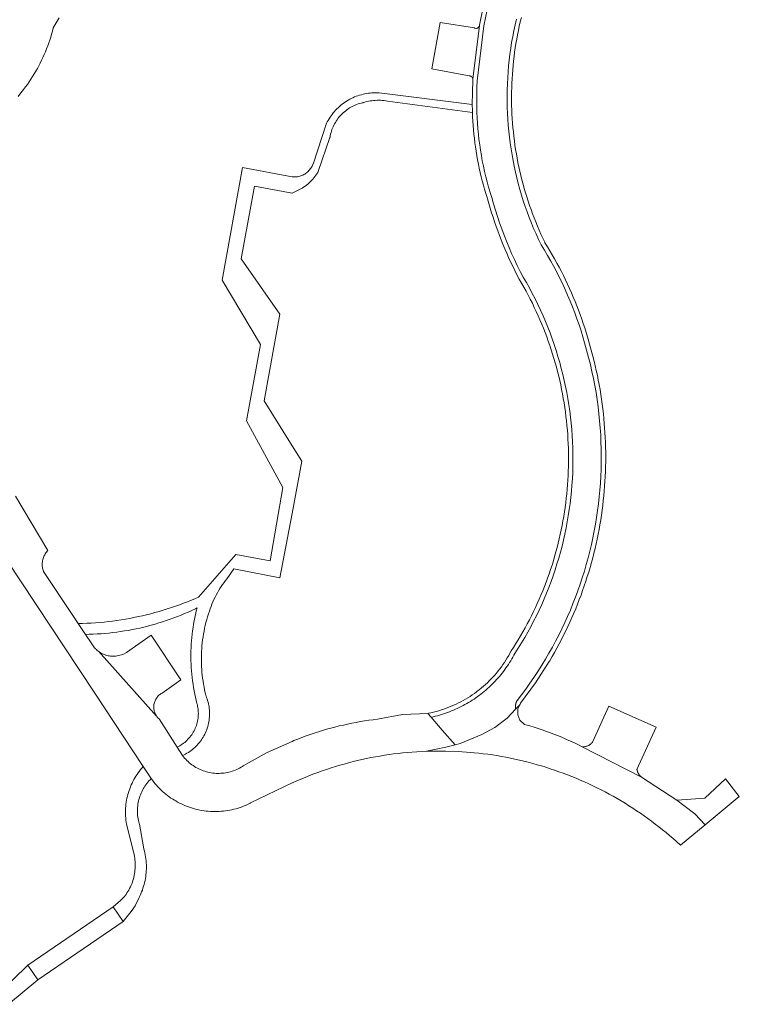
# Model space of a CAD drawing. Extents: x 146402 to 164798, y 455483 to 464134.
# Tile 457 of 575: x 158963 to 159060, y 460615 to 460749. Entities that reach past the tile are written whole.
import ezdxf

# ---------------------------------------------------------------- set-up
doc = ezdxf.new("R2010")
doc.units = 0
doc.header["$LTSCALE"] = 0.2
for name, color, linetype, lineweight in [('B-XX-VH-VERHARDING_ASFALT-GV', 252, 'CONTINUOUS', 18), ('B-XX-VH-VERHARDING_BEDRIJFSVLOERPLAAT-GV', 252, 'CONTINUOUS', 18), ('B-XX-VH-VERHARDING_BETONSTRAATSTEEN-GV', 252, 'CONTINUOUS', 18), ('B-XX-VH-VERHARDING_HALFVERHARDING-GV', 252, 'CONTINUOUS', 18), ('B-XX-VH-VERHARDING_STRAATBAKSTEEN-GV', 252, 'CONTINUOUS', 18), ('B-XX-VH-VERHARDING_TEGEL-GV', 252, 'CONTINUOUS', 18)]:
    doc.layers.add(name, color=color, linetype=linetype, lineweight=lineweight)

msp = doc.modelspace()

# ---------------------------------------------------------------- linework, layer by layer
at = {"layer": 'B-XX-VH-VERHARDING_ASFALT-GV'}
msp.add_lwpolyline([(158977.152, 460626.635), (158975.792, 460628.622), (158964.261, 460620.732), (158965.621, 460618.745)], close=True, dxfattribs=at)
at = {"layer": 'B-XX-VH-VERHARDING_BEDRIJFSVLOERPLAAT-GV'}
for points in [[(159024.647, 460747.416), (159019.997, 460748.161), (159018.9, 460741.916), (159023.927, 460740.953), (159023.936, 460740.953), (159023.945, 460740.952), (159023.955, 460740.952), (159023.964, 460740.951), (159023.973, 460740.95), (159023.982, 460740.949), (159023.991, 460740.948), (159024, 460740.947), (159024.009, 460740.945), (159024.018, 460740.944), (159024.027, 460740.942), (159024.036, 460740.94), (159024.045, 460740.938), (159024.054, 460740.935), (159024.063, 460740.933), (159024.072, 460740.93), (159024.081, 460740.928), (159024.089, 460740.925), (159024.098, 460740.922), (159024.107, 460740.918), (159024.115, 460740.915), (159024.124, 460740.911), (159024.132, 460740.908), (159024.141, 460740.904), (159024.149, 460740.9), (159024.157, 460740.896), (159024.165, 460740.892), (159024.173, 460740.887), (159024.181, 460740.883), (159024.189, 460740.878), (159024.197, 460740.874), (159024.205, 460740.869), (159024.212, 460740.863), (159024.22, 460740.858), (159024.228, 460740.853), (159024.235, 460740.848), (159024.242, 460740.842), (159024.249, 460740.836), (159024.257, 460740.83), (159024.264, 460740.824), (159024.271, 460740.818), (159024.274, 460740.815), (159024.277, 460740.812), (159024.284, 460740.806), (159024.291, 460740.799), (159024.297, 460740.793), (159024.303, 460740.786), (159024.31, 460740.779), (159024.316, 460740.773), (159024.321, 460740.766), (159024.327, 460740.758), (159024.333, 460740.751), (159024.339, 460740.744), (159024.344, 460740.736), (159024.35, 460740.729), (159024.355, 460740.722), (159024.36, 460740.714), (159024.365, 460740.706), (159024.37, 460740.698), (159024.374, 460740.69), (159024.379, 460740.682), (159024.383, 460740.674), (159024.387, 460740.666), (159024.391, 460740.658), (159024.396, 460740.65), (159024.399, 460740.641), (159024.403, 460740.633), (159024.407, 460740.624), (159024.41, 460740.616), (159024.413, 460740.607), (159024.416, 460740.598), (159024.419, 460740.59), (159024.422, 460740.581), (159024.424, 460740.572), (159024.427, 460740.563), (159024.429, 460740.554), (159024.431, 460740.545), (159024.433, 460740.536), (159024.435, 460740.527), (159024.437, 460740.518), (159024.438, 460740.509), (159024.44, 460740.5), (159024.441, 460740.491), (159024.442, 460740.482), (159025.338, 460747.733), (159025.335, 460747.725), (159025.316, 460747.667), (159025.29, 460747.611), (159025.257, 460747.558), (159025.217, 460747.511), (159025.171, 460747.469), (159025.121, 460747.433), (159025.066, 460747.404), (159025.008, 460747.382), (159024.948, 460747.368), (159024.886, 460747.362), (159024.824, 460747.364), (159024.763, 460747.373), (159024.704, 460747.391)], [(159049.233, 460652.922), (159042.84, 460655.733), (159040.599, 460650.87), (159040.543, 460650.804), (159040.464, 460650.722), (159040.38, 460650.646), (159040.291, 460650.576), (159040.197, 460650.512), (159040.099, 460650.455), (159039.997, 460650.405), (159039.892, 460650.363), (159039.784, 460650.328), (159039.674, 460650.301), (159039.562, 460650.281), (159039.45, 460650.27), (159039.336, 460650.266), (159039.223, 460650.271), (159047.247, 460646.156), (159047.224, 460646.174), (159047.202, 460646.192), (159047.179, 460646.21), (159047.158, 460646.229), (159047.136, 460646.249), (159047.115, 460646.268), (159047.094, 460646.288), (159047.073, 460646.309), (159047.053, 460646.33), (159047.034, 460646.351), (159047.014, 460646.372), (159046.995, 460646.394), (159046.977, 460646.416), (159046.959, 460646.439), (159046.941, 460646.462), (159046.923, 460646.485), (159046.906, 460646.508), (159046.89, 460646.532), (159046.874, 460646.556), (159046.858, 460646.58), (159046.843, 460646.605), (159046.835, 460646.617), (159046.828, 460646.63), (159046.813, 460646.655), (159046.799, 460646.68), (159046.786, 460646.705), (159046.773, 460646.731), (159046.76, 460646.757), (159046.748, 460646.784), (159046.736, 460646.81), (159046.725, 460646.837), (159046.714, 460646.864), (159046.704, 460646.891), (159046.694, 460646.918), (159046.685, 460646.945), (159046.676, 460646.973), (159046.668, 460647.001), (159046.66, 460647.028), (159046.652, 460647.056), (159046.646, 460647.084), (159046.639, 460647.113), (159046.633, 460647.141), (159046.628, 460647.17), (159046.623, 460647.198)]]:
    msp.add_lwpolyline(points, close=True, dxfattribs=at)
at = {"layer": 'B-XX-VH-VERHARDING_BETONSTRAATSTEEN-GV'}
msp.add_lwpolyline([(158984.966, 460659.326), (158980.955, 460665.324), (158977.607, 460663.016), (158977.088, 460662.751), (158976.532, 460662.578), (158976.154, 460662.518), (158975.772, 460662.501), (158975.761, 460662.501), (158975.597, 460662.508), (158975.433, 460662.522), (158975.271, 460662.544), (158975.109, 460662.574), (158974.949, 460662.613), (158974.791, 460662.658), (158974.636, 460662.712), (158974.483, 460662.773), (158974.334, 460662.841), (158974.188, 460662.916), (158974.045, 460662.999), (158973.907, 460663.088), (158973.792, 460663.171), (158981.669, 460654.411), (158981.612, 460654.495), (158981.546, 460654.608), (158981.487, 460654.725), (158981.435, 460654.845), (158981.39, 460654.968), (158981.353, 460655.093), (158981.324, 460655.22), (158981.303, 460655.349), (158981.289, 460655.479), (158981.284, 460655.61), (158981.286, 460655.741), (158981.297, 460655.871), (158981.313, 460655.984), (158981.338, 460656.112), (158981.371, 460656.238), (158981.412, 460656.363), (158981.46, 460656.484), (158981.516, 460656.602), (158981.579, 460656.717), (158981.648, 460656.827), (158981.725, 460656.933), (158981.808, 460657.035), (158981.896, 460657.131), (158981.991, 460657.221), (158982.09, 460657.305), (158982.195, 460657.384), (158982.304, 460657.455), (158982.418, 460657.52)], close=True, dxfattribs=at)
at = {"layer": 'B-XX-VH-VERHARDING_HALFVERHARDING-GV'}
msp.add_lwpolyline([(159011.518, 460738.653), (159011.275, 460738.657), (159011.033, 460738.653), (159010.79, 460738.641), (159010.548, 460738.621), (159010.307, 460738.593), (159010.067, 460738.557), (159009.828, 460738.513), (159009.59, 460738.462), (159009.355, 460738.402), (159009.121, 460738.335), (159008.89, 460738.26), (159008.662, 460738.178), (159008.436, 460738.088), (159008.213, 460737.991), (159007.994, 460737.886), (159007.778, 460737.775), (159007.566, 460737.656), (159007.359, 460737.53), (159007.155, 460737.398), (159006.956, 460737.259), (159006.761, 460737.113), (159006.572, 460736.962), (159006.387, 460736.804), (159006.208, 460736.64), (159006.034, 460736.47), (159005.866, 460736.295), (159005.704, 460736.114), (159005.548, 460735.927), (159005.398, 460735.736), (159005.255, 460735.54), (159005.118, 460735.34), (159004.987, 460735.135), (159004.864, 460734.926), (159004.747, 460734.712), (159004.659, 460734.539), (159002.827, 460729.027), (159002.817, 460729), (159002.759, 460728.865), (159002.694, 460728.732), (159002.622, 460728.604), (159002.544, 460728.479), (159002.458, 460728.359), (159002.367, 460728.244), (159002.269, 460728.134), (159002.165, 460728.029), (159002.056, 460727.931), (159001.941, 460727.838), (159001.822, 460727.751), (159001.698, 460727.672), (159001.57, 460727.599), (159001.438, 460727.533), (159001.303, 460727.474), (159001.165, 460727.423), (159001.024, 460727.38), (159000.882, 460727.343), (159000.737, 460727.315), (159000.591, 460727.295), (159000.444, 460727.283), (159000.297, 460727.279), (159000.15, 460727.282), (159000.003, 460727.294), (159000, 460727.294), (158993.273, 460728.546), (158990.55, 460713.326), (158995.712, 460704.624), (158993.814, 460694.336), (158998.747, 460685.298), (158997.044, 460675.385), (158992.395, 460676.252), (158987.351, 460670.489), (158986.947, 460670.314), (158986.409, 460670.089), (158985.868, 460669.872), (158985.324, 460669.661), (158984.777, 460669.458), (158984.227, 460669.263), (158983.674, 460669.075), (158983.12, 460668.895), (158982.562, 460668.723), (158982.003, 460668.558), (158981.441, 460668.401), (158980.877, 460668.251), (158980.311, 460668.109), (158979.743, 460667.976), (158979.173, 460667.849), (158978.602, 460667.731), (158978.029, 460667.621), (158977.455, 460667.518), (158976.879, 460667.423), (158976.302, 460667.337), (158975.724, 460667.258), (158975.145, 460667.187), (158974.565, 460667.124), (158973.984, 460667.069), (158973.403, 460667.021), (158972.821, 460666.982), (158972.238, 460666.951), (158971.655, 460666.928), (158971.072, 460666.913), (158972.043, 460665.454), (158972.574, 460665.464), (158973.104, 460665.481), (158973.634, 460665.507), (158974.164, 460665.54), (158974.693, 460665.582), (158975.221, 460665.631), (158975.749, 460665.689), (158976.275, 460665.754), (158976.801, 460665.827), (158977.326, 460665.909), (158977.849, 460665.998), (158978.37, 460666.095), (158978.891, 460666.199), (158979.409, 460666.312), (158979.926, 460666.433), (158980.441, 460666.561), (158980.954, 460666.697), (158981.465, 460666.841), (158981.974, 460666.992), (158982.48, 460667.151), (158982.984, 460667.318), (158983.485, 460667.492), (158983.984, 460667.674), (158984.479, 460667.863), (158984.972, 460668.06), (158985.462, 460668.264), (158985.949, 460668.475), (158986.432, 460668.694), (158986.913, 460668.92), (158987.153, 460669.037), (158987.042, 460668.599), (158986.938, 460668.159), (158986.842, 460667.716), (158986.754, 460667.273), (158986.674, 460666.828), (158986.602, 460666.381), (158986.538, 460665.934), (158986.481, 460665.485), (158986.433, 460665.035), (158986.393, 460664.585), (158986.36, 460664.134), (158986.336, 460663.682), (158986.319, 460663.23), (158986.311, 460662.778), (158986.31, 460662.326), (158986.318, 460661.874), (158986.333, 460661.422), (158986.357, 460660.97), (158986.388, 460660.519), (158986.428, 460660.069), (158986.475, 460659.619), (158986.53, 460659.17), (158986.594, 460658.722), (158986.665, 460658.276), (158986.744, 460657.83), (158986.831, 460657.387), (158986.926, 460656.944), (158987.028, 460656.504), (158987.072, 460656.327), (158987.073, 460656.324), (158987.13, 460656.131), (158987.181, 460655.936), (158987.223, 460655.739), (158987.257, 460655.54), (158987.284, 460655.341), (158987.302, 460655.14), (158987.312, 460654.939), (158987.315, 460654.737), (158987.31, 460654.536), (158987.296, 460654.334), (158987.275, 460654.134), (158987.245, 460653.935), (158987.208, 460653.737), (158987.163, 460653.54), (158987.11, 460653.346), (158987.049, 460653.154), (158986.981, 460652.964), (158986.906, 460652.777), (158986.823, 460652.593), (158986.733, 460652.413), (158986.635, 460652.237), (158986.531, 460652.064), (158986.42, 460651.896), (158986.303, 460651.732), (158986.179, 460651.573), (158986.049, 460651.419), (158985.912, 460651.271), (158985.77, 460651.128), (158985.623, 460650.99), (158985.47, 460650.859), (158985.312, 460650.734), (158985.149, 460650.615), (158984.982, 460650.503), (158984.81, 460650.397), (158984.635, 460650.299), (158984.455, 460650.207), (158985.182, 460649.068), (158985.383, 460649.164), (158985.581, 460649.267), (158985.775, 460649.377), (158985.965, 460649.494), (158986.151, 460649.618), (158986.332, 460649.748), (158986.508, 460649.885), (158986.68, 460650.028), (158986.846, 460650.177), (158987.006, 460650.332), (158987.161, 460650.492), (158987.31, 460650.658), (158987.453, 460650.83), (158987.59, 460651.006), (158987.721, 460651.187), (158987.845, 460651.372), (158987.962, 460651.562), (158988.072, 460651.756), (158988.175, 460651.954), (158988.271, 460652.156), (158988.36, 460652.36), (158988.441, 460652.568), (158988.515, 460652.779), (158988.582, 460652.992), (158988.64, 460653.207), (158988.691, 460653.424), (158988.734, 460653.643), (158988.769, 460653.863), (158988.796, 460654.085), (158988.816, 460654.307), (158988.827, 460654.53), (158988.83, 460654.753), (158988.826, 460654.976), (158988.813, 460655.199), (158988.792, 460655.421), (158988.764, 460655.642), (158988.727, 460655.863), (158988.683, 460656.081), (158988.63, 460656.298), (158988.57, 460656.513), (158988.503, 460656.726), (158988.428, 460656.936), (158988.371, 460657.08), (158988.345, 460657.181), (158988.25, 460657.569), (158988.163, 460657.958), (158988.083, 460658.35), (158988.012, 460658.743), (158987.948, 460659.137), (158987.892, 460659.532), (158987.845, 460659.929), (158987.805, 460660.326), (158987.773, 460660.724), (158987.749, 460661.123), (158987.733, 460661.522), (158987.725, 460661.921), (158987.725, 460662.32), (158987.733, 460662.72), (158987.749, 460663.119), (158987.773, 460663.517), (158987.805, 460663.915), (158987.845, 460664.312), (158987.893, 460664.709), (158987.949, 460665.104), (158988.013, 460665.499), (158988.084, 460665.891), (158988.164, 460666.283), (158988.251, 460666.672), (158988.346, 460667.06), (158988.449, 460667.446), (158988.56, 460667.83), (158988.678, 460668.211), (158988.804, 460668.59), (158988.809, 460668.604), (158988.918, 460668.921), (158989.034, 460669.236), (158989.158, 460669.547), (158989.29, 460669.855), (158989.428, 460670.16), (158989.574, 460670.462), (158989.727, 460670.76), (158989.888, 460671.055), (158990.055, 460671.345), (158990.229, 460671.631), (158990.41, 460671.914), (158990.597, 460672.192), (158990.791, 460672.465), (158990.992, 460672.733), (158991.199, 460672.997), (158992.097, 460674.3), (158998.352, 460673.109), (159000, 460681.78), (159001.29, 460688.858), (159000, 460690.92), (158996.196, 460697.001), (158998.342, 460708.731), (158993.095, 460716.202), (158994.887, 460726.034), (159000, 460725.104), (159000.009, 460725.108), (159001.162, 460725.653), (159001.36, 460725.773), (159001.555, 460725.9), (159001.744, 460726.034), (159001.929, 460726.174), (159002.109, 460726.321), (159002.284, 460726.473), (159002.453, 460726.631), (159002.617, 460726.796), (159002.775, 460726.965), (159002.928, 460727.141), (159003.074, 460727.321), (159003.214, 460727.506), (159003.347, 460727.696), (159003.474, 460727.89), (159003.538, 460727.995), (159005.115, 460732.602), (159005.122, 460732.644), (159005.159, 460732.854), (159005.204, 460733.063), (159005.258, 460733.269), (159005.318, 460733.474), (159005.387, 460733.677), (159005.463, 460733.876), (159005.546, 460734.073), (159005.637, 460734.266), (159005.735, 460734.456), (159005.84, 460734.642), (159005.952, 460734.824), (159006.07, 460735.002), (159006.195, 460735.175), (159006.327, 460735.343), (159006.465, 460735.506), (159006.608, 460735.664), (159006.758, 460735.817), (159006.913, 460735.964), (159007.074, 460736.104), (159007.24, 460736.239), (159007.41, 460736.368), (159007.585, 460736.49), (159007.765, 460736.605), (159007.949, 460736.713), (159008.137, 460736.815), (159008.329, 460736.909), (159008.524, 460736.997), (159008.722, 460737.076), (159008.923, 460737.149), (159009.126, 460737.214), (159009.332, 460737.271), (159009.54, 460737.32), (159009.615, 460737.343), (159009.843, 460737.408), (159010.072, 460737.466), (159010.304, 460737.515), (159010.536, 460737.557), (159010.771, 460737.591), (159011.006, 460737.617), (159011.242, 460737.634), (159011.478, 460737.644), (159011.715, 460737.646), (159011.951, 460737.64), (159012.187, 460737.626), (159012.423, 460737.604), (159012.657, 460737.574), (159012.891, 460737.536), (159024.379, 460735.983), (159024.375, 460736.256), (159024.369, 460736.528), (159024.362, 460736.801), (159024.353, 460737.074), (159011.761, 460738.641)], close=True, dxfattribs=at)
at = {"layer": 'B-XX-VH-VERHARDING_STRAATBAKSTEEN-GV'}
for points in [[(159025.786, 460750.007), (159025.348, 460747.809), (159025.346, 460747.787), (159025.335, 460747.725), (159025.338, 460747.733), (159024.442, 460740.482), (159024.434, 460740.346), (159024.368, 460738.711), (159024.353, 460737.074), (159024.362, 460736.801), (159024.369, 460736.528), (159024.375, 460736.256), (159024.379, 460735.983), (159024.403, 460735.399), (159024.434, 460734.816), (159024.474, 460734.233), (159024.522, 460733.65), (159024.577, 460733.069), (159024.641, 460732.488), (159024.712, 460731.908), (159024.792, 460731.329), (159024.879, 460730.751), (159024.975, 460730.175), (159025.078, 460729.6), (159025.189, 460729.026), (159025.308, 460728.454), (159025.434, 460727.884), (159025.569, 460727.315), (159025.711, 460726.749), (159025.861, 460726.184), (159026.019, 460725.621), (159026.184, 460725.061), (159026.357, 460724.503), (159026.416, 460724.319), (159026.59, 460723.694), (159026.772, 460723.071), (159026.962, 460722.45), (159027.159, 460721.832), (159027.363, 460721.216), (159027.576, 460720.603), (159027.796, 460719.992), (159028.023, 460719.384), (159028.258, 460718.779), (159028.5, 460718.177), (159028.75, 460717.578), (159029.007, 460716.982), (159029.272, 460716.389), (159029.543, 460715.8), (159029.822, 460715.214), (159030.108, 460714.631), (159030.402, 460714.052), (159030.702, 460713.477), (159030.717, 460713.449), (159031.028, 460712.917), (159031.332, 460712.381), (159031.63, 460711.841), (159031.92, 460711.297), (159032.203, 460710.75), (159032.479, 460710.199), (159032.748, 460709.644), (159033.01, 460709.086), (159033.264, 460708.525), (159033.511, 460707.96), (159033.751, 460707.392), (159033.983, 460706.821), (159034.208, 460706.247), (159034.425, 460705.671), (159034.635, 460705.091), (159034.838, 460704.509), (159035.032, 460703.924), (159035.22, 460703.337), (159035.399, 460702.747), (159035.571, 460702.155), (159035.735, 460701.562), (159035.892, 460700.965), (159036.041, 460700.367), (159036.181, 460699.767), (159036.315, 460699.165), (159036.44, 460698.562), (159036.557, 460697.957), (159036.667, 460697.35), (159036.769, 460696.742), (159036.863, 460696.133), (159036.948, 460695.523), (159037.027, 460694.911), (159037.097, 460694.299), (159037.159, 460693.686), (159037.213, 460693.072), (159037.259, 460692.457), (159037.297, 460691.842), (159037.327, 460691.227), (159037.35, 460690.611), (159037.364, 460689.995), (159037.37, 460689.378), (159037.368, 460688.762), (159037.358, 460688.146), (159037.341, 460687.529), (159037.315, 460686.914), (159037.281, 460686.298), (159037.239, 460685.683), (159037.19, 460685.069), (159037.132, 460684.455), (159037.066, 460683.843), (159036.992, 460683.231), (159036.911, 460682.62), (159036.821, 460682.01), (159036.724, 460681.401), (159036.619, 460680.794), (159036.506, 460680.188), (159036.385, 460679.584), (159036.256, 460678.981), (159036.119, 460678.38), (159035.975, 460677.781), (159035.823, 460677.183), (159035.663, 460676.588), (159035.495, 460675.995), (159035.32, 460675.404), (159035.137, 460674.816), (159034.946, 460674.23), (159034.748, 460673.646), (159034.542, 460673.065), (159034.329, 460672.487), (159034.108, 460671.911), (159033.88, 460671.339), (159033.644, 460670.769), (159033.401, 460670.203), (159033.151, 460669.639), (159032.893, 460669.08), (159032.628, 460668.523), (159032.356, 460667.97), (159032.077, 460667.421), (159031.791, 460666.875), (159031.497, 460666.333), (159031.197, 460665.795), (159030.889, 460665.26), (159030.575, 460664.73), (159030.254, 460664.204), (159029.926, 460663.682), (159029.623, 460663.213), (159029.454, 460662.896), (159029.278, 460662.582), (159029.095, 460662.272), (159028.906, 460661.967), (159028.709, 460661.665), (159028.506, 460661.369), (159028.296, 460661.076), (159028.08, 460660.789), (159027.858, 460660.506), (159027.629, 460660.229), (159027.394, 460659.956), (159027.154, 460659.689), (159026.907, 460659.428), (159026.655, 460659.172), (159026.396, 460658.921), (159026.133, 460658.676), (159025.864, 460658.438), (159025.59, 460658.205), (159025.31, 460657.978), (159025.026, 460657.758), (159024.937, 460657.691), (159024.646, 460657.479), (159024.351, 460657.273), (159024.052, 460657.075), (159023.748, 460656.882), (159023.44, 460656.697), (159023.127, 460656.519), (159022.811, 460656.347), (159022.491, 460656.183), (159022.168, 460656.025), (159021.841, 460655.876), (159021.511, 460655.733), (159021.178, 460655.598), (159020.842, 460655.47), (159020.503, 460655.349), (159020.161, 460655.236), (159019.817, 460655.131), (159019.471, 460655.034), (159019.123, 460654.944), (159018.773, 460654.862), (159018.421, 460654.788), (159018.341, 460654.772), (159018.793, 460654.252), (159019.074, 460654.315), (159019.354, 460654.383), (159019.633, 460654.456), (159019.91, 460654.533), (159020.186, 460654.615), (159020.46, 460654.702), (159020.733, 460654.794), (159021.005, 460654.89), (159021.274, 460654.991), (159021.542, 460655.097), (159021.808, 460655.207), (159022.073, 460655.322), (159022.335, 460655.441), (159022.595, 460655.565), (159022.852, 460655.693), (159023.108, 460655.826), (159023.361, 460655.962), (159023.612, 460656.104), (159023.861, 460656.249), (159024.107, 460656.399), (159024.35, 460656.553), (159024.591, 460656.711), (159024.829, 460656.873), (159025.064, 460657.04), (159025.296, 460657.21), (159025.526, 460657.385), (159025.753, 460657.564), (159025.976, 460657.747), (159026.197, 460657.934), (159026.414, 460658.125), (159026.628, 460658.319), (159026.839, 460658.517), (159027.046, 460658.718), (159027.249, 460658.923), (159027.45, 460659.132), (159027.646, 460659.344), (159027.839, 460659.559), (159028.028, 460659.777), (159028.214, 460659.999), (159028.395, 460660.224), (159028.573, 460660.452), (159028.747, 460660.683), (159028.916, 460660.916), (159029.082, 460661.153), (159029.244, 460661.393), (159029.401, 460661.635), (159029.554, 460661.88), (159029.703, 460662.128), (159029.848, 460662.378), (159029.989, 460662.63), (159030.125, 460662.885), (159030.577, 460663.59), (159031.017, 460664.302), (159031.445, 460665.022), (159031.859, 460665.749), (159032.262, 460666.484), (159032.651, 460667.225), (159033.027, 460667.973), (159033.39, 460668.728), (159033.74, 460669.488), (159034.077, 460670.255), (159034.4, 460671.027), (159034.71, 460671.805), (159035.006, 460672.588), (159035.289, 460673.376), (159035.558, 460674.169), (159035.813, 460674.967), (159036.054, 460675.769), (159036.281, 460676.575), (159036.494, 460677.385), (159036.692, 460678.198), (159036.877, 460679.014), (159037.047, 460679.834), (159037.203, 460680.657), (159037.345, 460681.482), (159037.472, 460682.31), (159037.585, 460683.139), (159037.684, 460683.971), (159037.768, 460684.804), (159037.837, 460685.638), (159037.892, 460686.474), (159037.932, 460687.31), (159037.958, 460688.147), (159037.969, 460688.984), (159037.966, 460689.822), (159037.948, 460690.659), (159037.915, 460691.495), (159037.868, 460692.331), (159037.806, 460693.166), (159037.73, 460694), (159037.64, 460694.832), (159037.534, 460695.663), (159037.415, 460696.492), (159037.281, 460697.318), (159037.132, 460698.142), (159036.97, 460698.964), (159036.793, 460699.782), (159036.601, 460700.597), (159036.396, 460701.409), (159036.177, 460702.217), (159035.943, 460703.021), (159035.696, 460703.821), (159035.434, 460704.616), (159035.159, 460705.407), (159034.87, 460706.193), (159034.567, 460706.974), (159034.251, 460707.749), (159033.922, 460708.519), (159033.579, 460709.283), (159033.223, 460710.041), (159032.853, 460710.792), (159032.471, 460711.537), (159032.076, 460712.275), (159031.668, 460713.006), (159031.247, 460713.73), (159030.835, 460714.522), (159030.437, 460715.321), (159030.052, 460716.127), (159029.681, 460716.94), (159029.325, 460717.758), (159028.982, 460718.583), (159028.654, 460719.413), (159028.34, 460720.249), (159028.04, 460721.091), (159027.755, 460721.937), (159027.484, 460722.788), (159027.228, 460723.643), (159026.987, 460724.503), (159026.769, 460725.201), (159026.562, 460725.902), (159026.368, 460726.607), (159026.186, 460727.316), (159026.017, 460728.027), (159025.86, 460728.741), (159025.715, 460729.458), (159025.583, 460730.177), (159025.463, 460730.898), (159025.356, 460731.622), (159025.262, 460732.347), (159025.18, 460733.074), (159025.111, 460733.802), (159025.054, 460734.531), (159025.01, 460735.26), (159024.979, 460735.991), (159024.977, 460736.129), (159024.975, 460736.266), (159024.972, 460736.404), (159024.969, 460736.542), (159024.966, 460736.676), (159024.962, 460736.81), (159024.958, 460736.944), (159024.953, 460737.078), (159024.953, 460737.877), (159024.966, 460738.676), (159024.992, 460739.475), (159025.03, 460740.273), (159025.941, 460747.714), (159026.369, 460749.866)], [(159026.369, 460749.866), (159025.941, 460747.714), (159025.03, 460740.273), (159024.992, 460739.475), (159024.966, 460738.676), (159024.953, 460737.877), (159024.953, 460737.078), (159024.958, 460736.944), (159024.962, 460736.81), (159024.966, 460736.676), (159024.969, 460736.542), (159024.972, 460736.404), (159024.975, 460736.266), (159024.977, 460736.129), (159024.979, 460735.991), (159025.01, 460735.26), (159025.054, 460734.531), (159025.111, 460733.802), (159025.18, 460733.074), (159025.262, 460732.347), (159025.356, 460731.622), (159025.463, 460730.898), (159025.583, 460730.177), (159025.715, 460729.458), (159025.86, 460728.741), (159026.017, 460728.027), (159026.186, 460727.316), (159026.368, 460726.607), (159026.562, 460725.902), (159026.769, 460725.201), (159026.987, 460724.503), (159027.228, 460723.643), (159027.484, 460722.788), (159027.755, 460721.937), (159028.04, 460721.091), (159028.34, 460720.249), (159028.654, 460719.413), (159028.982, 460718.583), (159029.325, 460717.758), (159029.681, 460716.94), (159030.052, 460716.127), (159030.437, 460715.321), (159030.835, 460714.522), (159031.247, 460713.73), (159031.668, 460713.006), (159032.076, 460712.275), (159032.471, 460711.537), (159032.853, 460710.792), (159033.223, 460710.041), (159033.579, 460709.283), (159033.922, 460708.519), (159034.251, 460707.749), (159034.567, 460706.974), (159034.87, 460706.193), (159035.159, 460705.407), (159035.434, 460704.616), (159035.696, 460703.821), (159035.943, 460703.021), (159036.177, 460702.217), (159036.396, 460701.409), (159036.601, 460700.597), (159036.793, 460699.782), (159036.97, 460698.964), (159037.132, 460698.142), (159037.281, 460697.318), (159037.415, 460696.492), (159037.534, 460695.663), (159037.64, 460694.832), (159037.73, 460694), (159037.806, 460693.166), (159037.868, 460692.331), (159037.915, 460691.495), (159037.948, 460690.659), (159037.966, 460689.822), (159037.969, 460688.984), (159037.958, 460688.147), (159037.932, 460687.31), (159037.892, 460686.474), (159037.837, 460685.638), (159037.768, 460684.804), (159037.684, 460683.971), (159037.585, 460683.139), (159037.472, 460682.31), (159037.345, 460681.482), (159037.203, 460680.657), (159037.047, 460679.834), (159036.877, 460679.014), (159036.692, 460678.198), (159036.494, 460677.385), (159036.281, 460676.575), (159036.054, 460675.769), (159035.813, 460674.967), (159035.558, 460674.169), (159035.289, 460673.376), (159035.006, 460672.588), (159034.71, 460671.805), (159034.4, 460671.027), (159034.077, 460670.255), (159033.74, 460669.488), (159033.39, 460668.728), (159033.027, 460667.973), (159032.651, 460667.225), (159032.262, 460666.484), (159031.859, 460665.749), (159031.445, 460665.022), (159031.017, 460664.302), (159030.577, 460663.59), (159030.125, 460662.885), (159029.989, 460662.63), (159029.848, 460662.378), (159029.703, 460662.128), (159029.554, 460661.88), (159029.401, 460661.635), (159029.244, 460661.393), (159029.082, 460661.153), (159028.916, 460660.916), (159028.747, 460660.683), (159028.573, 460660.452), (159028.395, 460660.224), (159028.214, 460659.999), (159028.028, 460659.777), (159027.839, 460659.559), (159027.646, 460659.344), (159027.45, 460659.132), (159027.249, 460658.923), (159027.046, 460658.718), (159026.839, 460658.517), (159026.628, 460658.319), (159026.414, 460658.125), (159026.197, 460657.934), (159025.976, 460657.747), (159025.753, 460657.564), (159025.526, 460657.385), (159025.296, 460657.21), (159025.064, 460657.04), (159024.829, 460656.873), (159024.591, 460656.711), (159024.35, 460656.553), (159024.107, 460656.399), (159023.861, 460656.249), (159023.612, 460656.104), (159023.361, 460655.962), (159023.108, 460655.826), (159022.852, 460655.693), (159022.595, 460655.565), (159022.335, 460655.441), (159022.073, 460655.322), (159021.808, 460655.207), (159021.542, 460655.097), (159021.274, 460654.991), (159021.005, 460654.89), (159020.733, 460654.794), (159020.46, 460654.702), (159020.186, 460654.615), (159019.91, 460654.533), (159019.633, 460654.456), (159019.354, 460654.383), (159019.074, 460654.315), (159018.793, 460654.252), (159020.303, 460652.513), (159022.021, 460650.535), (159022.708, 460650.716), (159025.657, 460651.936), (159027.385, 460652.852), (159029.08, 460654.139), (159030.209, 460655.345), (159030.205, 460655.377), (159030.201, 460655.409), (159030.197, 460655.442), (159030.194, 460655.474), (159030.192, 460655.506), (159030.191, 460655.539), (159030.19, 460655.571), (159030.189, 460655.604), (159030.189, 460655.636), (159030.19, 460655.669), (159030.191, 460655.701), (159030.193, 460655.734), (159030.195, 460655.766), (159030.198, 460655.798), (159030.201, 460655.831), (159030.205, 460655.863), (159030.21, 460655.895), (159030.215, 460655.927), (159030.221, 460655.959), (159030.227, 460655.991), (159030.234, 460656.023), (159030.242, 460656.054), (159030.249, 460656.086), (159030.258, 460656.117), (159030.267, 460656.148), (159030.277, 460656.179), (159030.287, 460656.21), (159030.297, 460656.241), (159030.309, 460656.271), (159030.32, 460656.302), (159030.333, 460656.332), (159030.345, 460656.361), (159030.359, 460656.391), (159030.372, 460656.42), (159030.387, 460656.449), (159030.402, 460656.478), (159030.417, 460656.507), (159031.008, 460657.276), (159031.586, 460658.055), (159032.15, 460658.845), (159032.699, 460659.644), (159033.234, 460660.454), (159033.755, 460661.272), (159034.261, 460662.1), (159034.731, 460662.904), (159035.187, 460663.717), (159035.628, 460664.537), (159036.056, 460665.365), (159036.468, 460666.2), (159036.867, 460667.043), (159037.25, 460667.891), (159037.619, 460668.747), (159037.972, 460669.609), (159038.311, 460670.477), (159038.634, 460671.351), (159038.942, 460672.23), (159039.235, 460673.114), (159039.512, 460674.004), (159039.774, 460674.898), (159040.02, 460675.796), (159040.251, 460676.699), (159040.465, 460677.605), (159040.664, 460678.516), (159040.847, 460679.429), (159041.014, 460680.346), (159041.165, 460681.265), (159041.3, 460682.187), (159041.419, 460683.111), (159041.522, 460684.037), (159041.609, 460684.964), (159041.679, 460685.893), (159041.733, 460686.823), (159041.771, 460687.754), (159041.793, 460688.685), (159041.799, 460689.617), (159041.788, 460690.549), (159041.761, 460691.48), (159041.718, 460692.41), (159041.659, 460693.34), (159041.58, 460694.305), (159041.484, 460695.268), (159041.37, 460696.229), (159041.239, 460697.188), (159041.091, 460698.144), (159040.925, 460699.098), (159040.742, 460700.048), (159040.542, 460700.995), (159040.325, 460701.938), (159040.091, 460702.877), (159039.551, 460704.845), (159039.313, 460705.669), (159039.06, 460706.488), (159038.794, 460707.303), (159038.514, 460708.113), (159038.22, 460708.918), (159037.912, 460709.719), (159037.59, 460710.513), (159037.255, 460711.303), (159036.907, 460712.086), (159036.545, 460712.863), (159036.171, 460713.634), (159035.783, 460714.399), (159035.382, 460715.157), (159034.968, 460715.907), (159034.541, 460716.651), (159034.102, 460717.387), (159033.65, 460718.116), (159033.306, 460718.841), (159032.974, 460719.571), (159032.655, 460720.307), (159032.35, 460721.049), (159032.058, 460721.795), (159031.778, 460722.547), (159031.512, 460723.304), (159031.26, 460724.065), (159031.021, 460724.831), (159030.795, 460725.601), (159030.583, 460726.374), (159030.385, 460727.152), (159030.2, 460727.932), (159030.029, 460728.716), (159029.872, 460729.502), (159029.729, 460730.292), (159029.6, 460731.083), (159029.485, 460731.877), (159029.383, 460732.673), (159029.296, 460733.47), (159029.223, 460734.269), (159029.164, 460735.069), (159029.119, 460735.87), (159029.089, 460736.671), (159029.072, 460737.473), (159029.069, 460738.275), (159029.081, 460739.077), (159029.107, 460739.879), (159029.147, 460740.68), (159029.201, 460741.48), (159029.269, 460742.28), (159029.351, 460743.077), (159029.447, 460743.874), (159029.557, 460744.668), (159029.682, 460745.461), (159029.82, 460746.251), (159029.972, 460747.038), (159030.138, 460747.823), (159030.317, 460748.605)], [(158962.966, 460738.137), (158963.327, 460738.629), (158963.694, 460739.115), (158963.948, 460739.451), (158964.196, 460739.792), (158964.438, 460740.138), (158964.673, 460740.488), (158964.901, 460740.842), (158965.122, 460741.201), (158965.337, 460741.564), (158965.545, 460741.931), (158965.745, 460742.301), (158965.939, 460742.676), (158966.125, 460743.054), (158966.304, 460743.435), (158966.477, 460743.82), (158966.641, 460744.208), (158966.798, 460744.6), (158966.948, 460744.994), (158967.09, 460745.39), (158967.225, 460745.79), (158967.352, 460746.192), (158967.472, 460746.596), (158967.584, 460747.003), (158967.688, 460747.411), (158967.697, 460747.45), (158968.503, 460748.799)], [(159030.317, 460748.605), (159030.138, 460747.823), (159029.972, 460747.038), (159029.82, 460746.251), (159029.682, 460745.461), (159029.557, 460744.668), (159029.447, 460743.874), (159029.351, 460743.077), (159029.269, 460742.28), (159029.201, 460741.48), (159029.147, 460740.68), (159029.107, 460739.879), (159029.081, 460739.077), (159029.069, 460738.275), (159029.072, 460737.473), (159029.089, 460736.671), (159029.119, 460735.87), (159029.164, 460735.069), (159029.223, 460734.269), (159029.296, 460733.47), (159029.383, 460732.673), (159029.485, 460731.877), (159029.6, 460731.083), (159029.729, 460730.292), (159029.872, 460729.502), (159030.029, 460728.716), (159030.2, 460727.932), (159030.385, 460727.152), (159030.583, 460726.374), (159030.795, 460725.601), (159031.021, 460724.831), (159031.26, 460724.065), (159031.512, 460723.304), (159031.778, 460722.547), (159032.058, 460721.795), (159032.35, 460721.049), (159032.655, 460720.307), (159032.974, 460719.571), (159033.306, 460718.841), (159033.65, 460718.116), (159034.102, 460717.387), (159034.541, 460716.651), (159034.968, 460715.907), (159035.382, 460715.157), (159035.783, 460714.399), (159036.171, 460713.634), (159036.545, 460712.863), (159036.907, 460712.086), (159037.255, 460711.303), (159037.59, 460710.513), (159037.912, 460709.719), (159038.22, 460708.918), (159038.514, 460708.113), (159038.794, 460707.303), (159039.06, 460706.488), (159039.313, 460705.669), (159039.551, 460704.845), (159040.091, 460702.877), (159040.325, 460701.938), (159040.542, 460700.995), (159040.742, 460700.048), (159040.925, 460699.098), (159041.091, 460698.144), (159041.239, 460697.188), (159041.37, 460696.229), (159041.484, 460695.268), (159041.58, 460694.305), (159041.659, 460693.34), (159041.718, 460692.41), (159041.761, 460691.48), (159041.788, 460690.549), (159041.799, 460689.617), (159041.793, 460688.685), (159041.771, 460687.754), (159041.733, 460686.823), (159041.679, 460685.893), (159041.609, 460684.964), (159041.522, 460684.037), (159041.419, 460683.111), (159041.3, 460682.187), (159041.165, 460681.265), (159041.014, 460680.346), (159040.847, 460679.429), (159040.664, 460678.516), (159040.465, 460677.605), (159040.251, 460676.699), (159040.02, 460675.796), (159039.774, 460674.898), (159039.512, 460674.004), (159039.235, 460673.114), (159038.942, 460672.23), (159038.634, 460671.351), (159038.311, 460670.477), (159037.972, 460669.609), (159037.619, 460668.747), (159037.25, 460667.891), (159036.867, 460667.043), (159036.468, 460666.2), (159036.056, 460665.365), (159035.628, 460664.537), (159035.187, 460663.717), (159034.731, 460662.904), (159034.261, 460662.1), (159033.755, 460661.272), (159033.234, 460660.454), (159032.699, 460659.644), (159032.15, 460658.845), (159031.586, 460658.055), (159031.008, 460657.276), (159030.417, 460656.507), (159030.402, 460656.478), (159030.387, 460656.449), (159030.372, 460656.42), (159030.359, 460656.391), (159030.345, 460656.361), (159030.333, 460656.332), (159030.32, 460656.302), (159030.309, 460656.271), (159030.297, 460656.241), (159030.287, 460656.21), (159030.277, 460656.179), (159030.267, 460656.148), (159030.258, 460656.117), (159030.249, 460656.086), (159030.242, 460656.054), (159030.234, 460656.023), (159030.227, 460655.991), (159030.221, 460655.959), (159030.215, 460655.927), (159030.21, 460655.895), (159030.205, 460655.863), (159030.201, 460655.831), (159030.198, 460655.798), (159030.195, 460655.766), (159030.193, 460655.734), (159030.191, 460655.701), (159030.19, 460655.669), (159030.189, 460655.636), (159030.189, 460655.604), (159030.19, 460655.571), (159030.191, 460655.539), (159030.192, 460655.506), (159030.194, 460655.474), (159030.197, 460655.442), (159030.201, 460655.409), (159030.205, 460655.377), (159030.209, 460655.345), (159030.723, 460655.894), (159030.82, 460655.998), (159030.889, 460656.137), (159032.921, 460658.904), (159034.776, 460661.793), (159034.823, 460661.872), (159035.156, 460662.44), (159035.481, 460663.012), (159035.799, 460663.587), (159036.111, 460664.166), (159036.415, 460664.749), (159036.712, 460665.336), (159037.002, 460665.926), (159037.285, 460666.519), (159037.56, 460667.117), (159037.829, 460667.717), (159038.09, 460668.321), (159038.343, 460668.927), (159038.59, 460669.537), (159038.828, 460670.15), (159039.06, 460670.765), (159039.283, 460671.384), (159039.5, 460672.005), (159039.708, 460672.628), (159039.909, 460673.254), (159040.103, 460673.883), (159040.289, 460674.514), (159040.467, 460675.147), (159040.637, 460675.782), (159040.8, 460676.419), (159040.955, 460677.058), (159041.102, 460677.699), (159041.241, 460678.342), (159041.372, 460678.986), (159041.496, 460679.632), (159041.612, 460680.279), (159041.72, 460680.928), (159041.82, 460681.578), (159041.912, 460682.229), (159041.996, 460682.881), (159042.072, 460683.534), (159042.14, 460684.188), (159042.201, 460684.843), (159042.253, 460685.499), (159042.297, 460686.155), (159042.334, 460686.812), (159042.362, 460687.468), (159042.382, 460688.126), (159042.394, 460688.783), (159042.399, 460689.441), (159042.395, 460690.098), (159042.383, 460690.756), (159042.364, 460691.413), (159042.336, 460692.07), (159042.301, 460692.727), (159042.257, 460693.383), (159042.212, 460693.963), (159042.153, 460694.618), (159042.086, 460695.273), (159042.012, 460695.927), (159041.929, 460696.58), (159041.839, 460697.232), (159041.74, 460697.883), (159041.634, 460698.532), (159041.52, 460699.18), (159041.515, 460699.211), (159041.398, 460699.827), (159041.268, 460700.472), (159041.13, 460701.116), (159040.984, 460701.758), (159040.831, 460702.398), (159040.67, 460703.036), (159040.13, 460705.004), (159040.119, 460705.042), (159039.943, 460705.654), (159039.76, 460706.264), (159039.568, 460706.871), (159039.369, 460707.476), (159039.163, 460708.078), (159038.948, 460708.678), (159038.727, 460709.275), (159038.498, 460709.869), (159038.261, 460710.46), (159038.017, 460711.048), (159037.766, 460711.633), (159037.507, 460712.215), (159037.241, 460712.794), (159036.968, 460713.369), (159036.687, 460713.94), (159036.4, 460714.509), (159036.105, 460715.073), (159035.803, 460715.634), (159035.494, 460716.191), (159035.179, 460716.744), (159034.856, 460717.293), (159034.526, 460717.837), (159034.19, 460718.378), (159034.153, 460718.454), (159033.896, 460718.995), (159033.645, 460719.54), (159033.402, 460720.088), (159033.167, 460720.639), (159032.939, 460721.194), (159032.718, 460721.751), (159032.505, 460722.311), (159032.299, 460722.874), (159032.1, 460723.44), (159031.91, 460724.008), (159031.726, 460724.579), (159031.551, 460725.152), (159031.383, 460725.728), (159031.223, 460726.306), (159031.071, 460726.885), (159030.926, 460727.467), (159030.789, 460728.051), (159030.66, 460728.636), (159030.538, 460729.223), (159030.425, 460729.812), (159030.319, 460730.402), (159030.222, 460730.993), (159030.132, 460731.586), (159030.05, 460732.18), (159029.976, 460732.775), (159029.91, 460733.37), (159029.852, 460733.967), (159029.802, 460734.564), (159029.76, 460735.162), (159029.726, 460735.761), (159029.7, 460736.36), (159029.682, 460736.959), (159029.672, 460737.558), (159029.669, 460738.158), (159029.675, 460738.757), (159029.689, 460739.356), (159029.711, 460739.955), (159029.741, 460740.554), (159029.779, 460741.152), (159029.825, 460741.75), (159029.878, 460742.347), (159029.94, 460742.943), (159030.01, 460743.539), (159030.087, 460744.133), (159030.173, 460744.727), (159030.267, 460745.319), (159030.368, 460745.909), (159030.477, 460746.499), (159030.594, 460747.087), (159030.719, 460747.673), (159030.852, 460748.258), (159030.993, 460748.84)], [(158957.421, 460681.497), (158973.217, 460657.627), (158979.866, 460647.579), (158980.936, 460645.962), (158981.107, 460645.727), (158981.284, 460645.498), (158981.468, 460645.273), (158981.658, 460645.054), (158981.854, 460644.839), (158982.055, 460644.63), (158982.262, 460644.427), (158982.475, 460644.23), (158982.693, 460644.038), (158982.916, 460643.853), (158983.145, 460643.674), (158983.378, 460643.501), (158983.616, 460643.335), (158983.858, 460643.175), (158984.105, 460643.023), (158984.255, 460642.934), (158984.509, 460642.791), (158984.766, 460642.656), (158985.027, 460642.527), (158985.292, 460642.406), (158985.56, 460642.292), (158985.831, 460642.186), (158986.105, 460642.087), (158986.381, 460641.995), (158986.66, 460641.912), (158986.941, 460641.836), (158987.223, 460641.767), (158987.508, 460641.707), (158987.795, 460641.654), (158988.082, 460641.609), (158988.371, 460641.572), (158988.66, 460641.543), (158988.951, 460641.522), (158989.242, 460641.509), (158989.532, 460641.504), (158989.823, 460641.507), (158990.114, 460641.518), (158990.405, 460641.537), (158990.695, 460641.564), (158990.984, 460641.599), (158991.271, 460641.642), (158991.558, 460641.693), (158991.843, 460641.751), (158992.127, 460641.818), (158992.408, 460641.892), (158992.687, 460641.974), (158992.964, 460642.063), (158993.239, 460642.16), (158993.51, 460642.265), (158993.779, 460642.377), (158994.044, 460642.496), (158994.306, 460642.623), (158994.382, 460642.661), (159000.001, 460645.37), (159000.053, 460645.394), (159000.619, 460645.646), (159001.188, 460645.891), (159001.76, 460646.129), (159002.336, 460646.36), (159002.914, 460646.582), (159003.495, 460646.798), (159004.079, 460647.006), (159004.666, 460647.207), (159005.255, 460647.399), (159005.846, 460647.585), (159006.44, 460647.762), (159007.036, 460647.932), (159007.635, 460648.094), (159008.235, 460648.249), (159008.837, 460648.396), (159009.441, 460648.534), (159010.047, 460648.666), (159010.654, 460648.789), (159011.263, 460648.904), (159011.874, 460649.012), (159012.486, 460649.111), (159013.099, 460649.203), (159013.713, 460649.287), (159014.328, 460649.363), (159014.944, 460649.431), (159015.561, 460649.491), (159018.155, 460649.657), (159020.776, 460650.208), (159022.021, 460650.535), (159020.303, 460652.513), (159018.793, 460654.252), (159018.341, 460654.772), (159014.913, 460654.623), (159011.541, 460653.988), (159010.96, 460653.917), (159010.38, 460653.839), (159009.802, 460653.753), (159009.224, 460653.658), (159008.648, 460653.556), (159008.073, 460653.446), (159007.5, 460653.328), (159006.929, 460653.202), (159006.359, 460653.069), (159005.792, 460652.927), (159005.226, 460652.778), (159004.662, 460652.622), (159004.101, 460652.457), (159003.541, 460652.285), (159002.985, 460652.105), (159002.43, 460651.918), (159001.879, 460651.723), (159001.33, 460651.52), (159000.784, 460651.31), (159000.24, 460651.093), (159000, 460650.994), (158996.621, 460649.482), (158993.388, 460647.681), (158993.276, 460647.608), (158993.087, 460647.493), (158992.895, 460647.385), (158992.699, 460647.285), (158992.5, 460647.191), (158992.297, 460647.105), (158992.091, 460647.026), (158991.883, 460646.954), (158991.672, 460646.891), (158991.459, 460646.835), (158991.244, 460646.786), (158991.027, 460646.746), (158990.809, 460646.713), (158990.59, 460646.689), (158990.37, 460646.672), (158990.15, 460646.663), (158989.93, 460646.663), (158989.71, 460646.67), (158989.49, 460646.685), (158989.271, 460646.709), (158989.052, 460646.74), (158988.836, 460646.779), (158988.62, 460646.826), (158988.407, 460646.881), (158988.196, 460646.943), (158987.987, 460647.013), (158987.78, 460647.091), (158987.577, 460647.176), (158987.377, 460647.269), (158987.18, 460647.368), (158986.988, 460647.475), (158986.799, 460647.588), (158986.614, 460647.709), (158986.434, 460647.836), (158986.259, 460647.969), (158986.088, 460648.109), (158985.923, 460648.255), (158985.763, 460648.406), (158985.609, 460648.564), (158985.461, 460648.727), (158985.318, 460648.895), (158985.182, 460649.068), (158984.455, 460650.207), (158982.023, 460654.017), (158981.942, 460654.091), (158981.85, 460654.184), (158981.765, 460654.283), (158981.685, 460654.387), (158981.669, 460654.411), (158973.792, 460663.171), (158973.774, 460663.184), (158973.645, 460663.286), (158973.522, 460663.395), (158973.404, 460663.509), (158973.291, 460663.629), (158973.185, 460663.754), (158973.085, 460663.885), (158972.991, 460664.02), (158972.904, 460664.159), (158972.043, 460665.454), (158971.072, 460666.913), (158966.386, 460673.956), (158966.373, 460673.989), (158966.325, 460674.125), (158966.285, 460674.264), (158966.252, 460674.405), (158966.227, 460674.547), (158966.21, 460674.691), (158966.201, 460674.835), (158966.2, 460674.979), (158966.207, 460675.124), (158966.222, 460675.268), (158966.245, 460675.41), (158966.276, 460675.552), (158966.315, 460675.691), (158966.361, 460675.828), (158966.415, 460675.962), (158966.475, 460676.093), (158966.544, 460676.221), (158966.619, 460676.344), (158966.701, 460676.463), (158966.789, 460676.578), (158966.884, 460676.687), (158966.984, 460676.791), (158962.607, 460684.114)]]:
    msp.add_lwpolyline(points, dxfattribs=at)
for points in [[(159030.525, 460655.408), (159030.82, 460655.998), (159030.723, 460655.894), (159030.209, 460655.345), (159029.08, 460654.139), (159027.385, 460652.852), (159025.657, 460651.936), (159022.708, 460650.716), (159022.021, 460650.535), (159020.776, 460650.208), (159018.155, 460649.657), (159020.755, 460649.682), (159022.441, 460649.623), (159024.123, 460649.505), (159024.609, 460649.46), (159025.226, 460649.396), (159025.842, 460649.323), (159026.457, 460649.243), (159027.071, 460649.155), (159027.683, 460649.059), (159028.295, 460648.955), (159028.905, 460648.843), (159029.513, 460648.723), (159030.12, 460648.596), (159030.725, 460648.46), (159031.328, 460648.317), (159031.93, 460648.166), (159032.529, 460648.008), (159033.127, 460647.841), (159033.722, 460647.667), (159034.315, 460647.485), (159034.905, 460647.296), (159035.493, 460647.099), (159036.079, 460646.894), (159036.661, 460646.682), (159037.241, 460646.463), (159037.818, 460646.236), (159038.392, 460646.001), (159038.964, 460645.759), (159039.531, 460645.51), (159040.096, 460645.253), (159040.657, 460644.99), (159041.215, 460644.719), (159041.769, 460644.44), (159042.32, 460644.155), (159042.867, 460643.863), (159043.41, 460643.563), (159043.949, 460643.257), (159044.484, 460642.944), (159045.015, 460642.623), (159045.542, 460642.296), (159046.064, 460641.963), (159046.583, 460641.622), (159047.097, 460641.275), (159047.606, 460640.921), (159048.111, 460640.561), (159048.611, 460640.194), (159049.106, 460639.821), (159049.596, 460639.441), (159050.082, 460639.055), (159050.562, 460638.663), (159051.037, 460638.265), (159051.508, 460637.861), (159051.972, 460637.45), (159052.498, 460636.972), (159055.857, 460639.732), (159054.465, 460641.193), (159052.974, 460642.311), (159052.014, 460643.026), (159047.247, 460646.156), (159039.223, 460650.271), (159038.698, 460650.53), (159038.169, 460650.783), (159037.637, 460651.028), (159037.102, 460651.265), (159036.564, 460651.496), (159036.022, 460651.719), (159035.478, 460651.934), (159034.93, 460652.142), (159034.38, 460652.343), (159033.827, 460652.536), (159033.272, 460652.722), (159032.714, 460652.9), (159032.153, 460653.07), (159031.591, 460653.232), (159031.406, 460653.284), (159030.808, 460653.84), (159030.496, 460654.594)], [(159060.466, 460643.519), (159058.603, 460645.912), (159055.815, 460643.295), (159052.014, 460643.026), (159052.974, 460642.311), (159054.465, 460641.193), (159055.857, 460639.732)]]:
    msp.add_lwpolyline(points, close=True, dxfattribs=at)
at = {"layer": 'B-XX-VH-VERHARDING_TEGEL-GV'}
for points in [[(158980.936, 460645.962), (158979.866, 460647.579), (158979.686, 460647.377), (158979.512, 460647.169), (158979.344, 460646.956), (158979.183, 460646.739), (158979.028, 460646.516), (158978.879, 460646.29), (158978.738, 460646.059), (158978.603, 460645.824), (158978.475, 460645.585), (158978.355, 460645.342), (158978.241, 460645.096), (158978.135, 460644.847), (158978.036, 460644.595), (158977.945, 460644.339), (158977.862, 460644.082), (158977.786, 460643.822), (158977.718, 460643.56), (158977.657, 460643.295), (158977.604, 460643.03), (158977.56, 460642.763), (158977.523, 460642.494), (158977.494, 460642.225), (158977.473, 460641.955), (158977.46, 460641.684), (158977.455, 460641.413), (158977.458, 460641.142), (158977.469, 460640.872), (158977.488, 460640.601), (158977.515, 460640.332), (158977.55, 460640.063), (158977.592, 460639.798), (158978.548, 460636.046), (158978.582, 460635.913), (158978.634, 460635.683), (158978.679, 460635.452), (158978.715, 460635.22), (158978.744, 460634.986), (158978.764, 460634.752), (158978.777, 460634.517), (158978.782, 460634.282), (158978.778, 460634.046), (158978.767, 460633.811), (158978.747, 460633.577), (158978.72, 460633.343), (158978.685, 460633.11), (158978.642, 460632.879), (158978.591, 460632.649), (158978.532, 460632.422), (158978.466, 460632.196), (158978.391, 460631.972), (158978.31, 460631.752), (158978.221, 460631.534), (158978.124, 460631.319), (158978.021, 460631.108), (158977.91, 460630.901), (158977.792, 460630.697), (158977.667, 460630.497), (158977.536, 460630.302), (158977.254, 460629.926), (158976.772, 460629.496), (158975.792, 460628.622), (158977.152, 460626.635), (158978.214, 460627.979), (158978.75, 460628.762), (158979.314, 460629.906), (158979.432, 460630.147), (158979.543, 460630.391), (158979.646, 460630.639), (158979.742, 460630.889), (158979.831, 460631.143), (158979.912, 460631.399), (158979.985, 460631.657), (158980.051, 460631.917), (158980.108, 460632.179), (158980.158, 460632.443), (158980.2, 460632.708), (158980.234, 460632.974), (158980.261, 460633.241), (158980.279, 460633.509), (158980.289, 460633.777), (158980.291, 460634.046), (158980.286, 460634.314), (158980.272, 460634.582), (158980.25, 460634.85), (158980.22, 460635.116), (158980.183, 460635.382), (158980.137, 460635.646), (158980.084, 460635.909), (158980.022, 460636.171), (158979.953, 460636.43), (158979.948, 460636.449), (158979.343, 460639.801), (158979.316, 460639.89), (158979.258, 460640.102), (158979.208, 460640.317), (158979.166, 460640.533), (158979.131, 460640.75), (158979.105, 460640.969), (158979.086, 460641.188), (158979.076, 460641.408), (158979.073, 460641.628), (158979.079, 460641.849), (158979.092, 460642.068), (158979.113, 460642.288), (158979.143, 460642.506), (158979.18, 460642.723), (158979.225, 460642.938), (158979.278, 460643.152), (158979.339, 460643.364), (158979.407, 460643.573), (158979.483, 460643.78), (158979.566, 460643.984), (158979.656, 460644.185), (158979.754, 460644.382), (158979.859, 460644.575), (158979.971, 460644.765), (158980.09, 460644.951), (158980.215, 460645.131), (158980.347, 460645.308), (158980.485, 460645.479), (158980.63, 460645.646), (158980.78, 460645.807)], [(158965.621, 460618.745), (158964.261, 460620.732), (158960.219, 460616.8), (158961.622, 460615.451)]]:
    msp.add_lwpolyline(points, close=True, dxfattribs=at)

doc.saveas('drawing.dxf')
